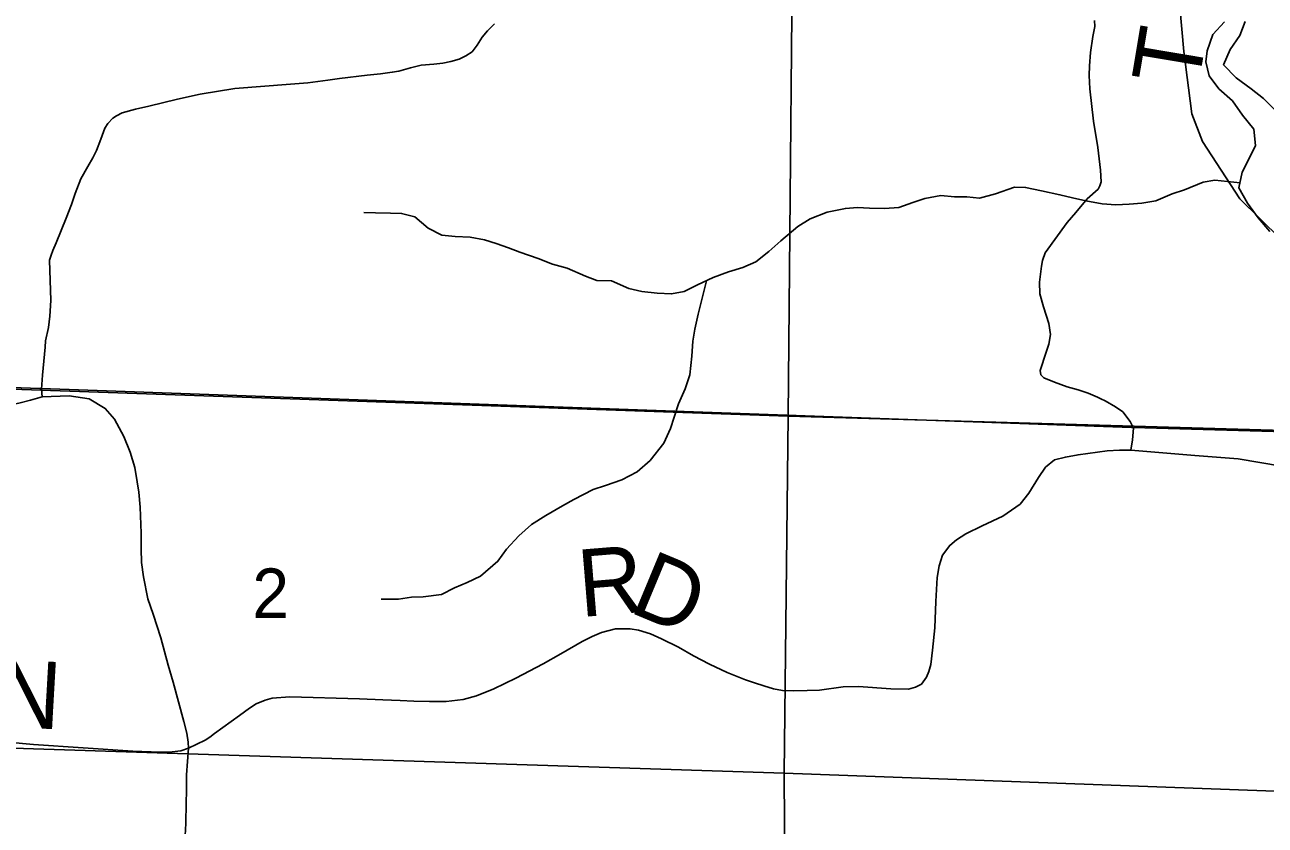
# Model space of a CAD drawing. Extents: x 0 to 34, y 0 to 22.
# Drawn here: x 2.91 to 3.957, y 18.326 to 19.001 of the extents above; entities that cross this region are included whole.
import ezdxf

# ---------------------------------------------------------------- set-up
doc = ezdxf.new("R2010")
doc.units = 0
for name, color, linetype in [('GM_X_County_Road', 7, 'Continuous'), ('GM_X_County_Road_Text', 7, 'Continuous'), ('GM_X_Major_River', 7, 'Continuous'), ('GM_X_Minor_River', 7, 'Continuous'), ('GM_X_Rail_Line', 7, 'Continuous'), ('GM_X_Section', 7, 'Continuous'), ('GM_X_Section_Text', 7, 'Continuous'), ('GM_X_Township_Road', 7, 'Continuous'), ('GM_X_Township_Road_Text', 7, 'Continuous')]:
    doc.layers.add(name, color=color, linetype=linetype)

msp = doc.modelspace()

# ---------------------------------------------------------------- linework, layer by layer
at = {"layer": 'GM_X_County_Road'}
for points in [[(3.0479, 18.3909), (3.0476, 18.3961), (3.0465, 18.4036), (3.044, 18.4136), (3.035, 18.4467), (3.0307, 18.461), (3.0244, 18.4842), (3.0181, 18.504), (3.0134, 18.5171), (3.0097, 18.5355), (3.0081, 18.5478), (3.0079, 18.5593), (3.0077, 18.5724), (3.007, 18.5944), (3.0059, 18.607), (3.0045, 18.6159), (3.0025, 18.6279), (2.9986, 18.6407), (2.9931, 18.654), (2.9853, 18.6686), (2.9775, 18.6777), (2.9638, 18.6857), (2.947, 18.6885), (2.9242, 18.6876)], [(3.9707, 18.6291), (3.9341, 18.6352), (3.8976, 18.638), (3.8436, 18.6425), (3.8338, 18.6426), (3.8236, 18.6419), (3.7989, 18.6386), (3.7882, 18.6367), (3.779, 18.6343), (3.7715, 18.6281), (3.7656, 18.6194), (3.7574, 18.6061), (3.75, 18.597), (3.7355, 18.5868), (3.7181, 18.5787), (3.7041, 18.5718), (3.6962, 18.5667), (3.6906, 18.5621), (3.6845, 18.5539), (3.6816, 18.5449), (3.6801, 18.535), (3.6788, 18.5147), (3.6781, 18.4925), (3.6761, 18.4738), (3.6746, 18.4616), (3.6729, 18.4556), (3.6709, 18.4509), (3.6667, 18.445), (3.6618, 18.4424), (3.6557, 18.4409), (3.6409, 18.4412), (3.6135, 18.443), (3.6006, 18.4427), (3.5805, 18.4401), (3.5702, 18.4396), (3.5585, 18.4393), (3.5494, 18.4398), (3.5418, 18.4412), (3.5335, 18.4435), (3.5256, 18.4462), (3.518, 18.4488), (3.5026, 18.4549), (3.4876, 18.462), (3.4742, 18.4689), (3.4615, 18.4762), (3.4473, 18.4834), (3.4378, 18.4875), (3.4279, 18.4907), (3.4207, 18.4917), (3.4085, 18.4916), (3.3965, 18.4885), (3.3886, 18.4853), (3.3802, 18.4809), (3.3622, 18.4707), (3.3473, 18.4623), (3.3241, 18.4502), (3.3057, 18.4412), (3.2911, 18.4352), (3.2797, 18.432), (3.2655, 18.4305), (3.2512, 18.4305), (3.2382, 18.4307), (3.2265, 18.4313), (3.2119, 18.4319), (3.1923, 18.4326), (3.1335, 18.4342), (3.1185, 18.4331), (3.1125, 18.4316), (3.105, 18.4284), (3.0992, 18.4247), (3.0908, 18.4186), (3.0698, 18.4034), (3.0657, 18.4004), (3.062, 18.3978), (3.0479, 18.3909)], [(3.0479, 18.3909), (3.0414, 18.3887), (3.0314, 18.3877), (3.0164, 18.3879), (3.0007, 18.3884), (2.9169, 18.3941), (2.8954, 18.3961)], [(3.0451, 18.3172), (3.0456, 18.3274), (3.0459, 18.3449), (3.0461, 18.355), (3.0462, 18.3686), (3.0479, 18.3909)]]:
    msp.add_lwpolyline(points, dxfattribs=at)
at = {"layer": 'GM_X_Major_River'}
for points in [[(3.9225, 19.004), (3.9128, 18.9933), (3.908, 18.9796), (3.9069, 18.9701), (3.9097, 18.9584), (3.9178, 18.9475), (3.9293, 18.9374), (3.9378, 18.9253), (3.9475, 18.9133), (3.9488, 18.8997), (3.9436, 18.8893), (3.9376, 18.8771), (3.9348, 18.8638), (3.9421, 18.851), (3.951, 18.8386), (3.961, 18.827)], [(3.9655, 18.9294), (3.9555, 18.9392), (3.9452, 18.9474), (3.9325, 18.9567), (3.9218, 18.9676), (3.9273, 18.9806), (3.9355, 18.9924), (3.94, 19.0042)]]:
    msp.add_lwpolyline(points, dxfattribs=at)
at = {"layer": 'GM_X_Minor_River'}
for points in [[(3.9357, 18.868), (3.9145, 18.8703), (3.9046, 18.8687), (3.8887, 18.8621), (3.8785, 18.8587), (3.8645, 18.8529), (3.8527, 18.8509), (3.8421, 18.8501), (3.8307, 18.8496), (3.8193, 18.8503), (3.8056, 18.8529), (3.7942, 18.8555), (3.7836, 18.858), (3.768, 18.8614), (3.7547, 18.8643), (3.7452, 18.8646), (3.7293, 18.8588), (3.7156, 18.8553), (3.705, 18.8564), (3.6947, 18.8563), (3.683, 18.8574), (3.6697, 18.855), (3.6595, 18.8515), (3.6477, 18.8473), (3.6356, 18.8465), (3.6227, 18.8468), (3.6128, 18.8474), (3.6025, 18.8466), (3.587, 18.8435), (3.5726, 18.8377), (3.5624, 18.8312), (3.5481, 18.8193), (3.5379, 18.8102), (3.5269, 18.8014), (3.5159, 18.7967), (3.5038, 18.7929), (3.4909, 18.7882), (3.4777, 18.7821), (3.4663, 18.7763), (3.4557, 18.7744), (3.4435, 18.775), (3.4306, 18.7765), (3.4196, 18.779), (3.4051, 18.7854), (3.3926, 18.7857), (3.3831, 18.7894), (3.3675, 18.7962), (3.3553, 18.7995), (3.3431, 18.8043), (3.3275, 18.8095), (3.318, 18.8133), (3.3077, 18.817), (3.2978, 18.82), (3.2857, 18.8222), (3.2731, 18.8228), (3.2617, 18.8239), (3.2503, 18.8299), (3.2388, 18.8393), (3.2278, 18.8423), (3.2183, 18.8426), (3.2058, 18.8429), (3.1959, 18.8432)], [(3.4851, 18.7855), (3.4815, 18.7707), (3.4782, 18.7574), (3.4753, 18.7445), (3.4738, 18.7346), (3.4728, 18.7217), (3.471, 18.7062), (3.4672, 18.6944), (3.4616, 18.6815), (3.4579, 18.6704), (3.4549, 18.6609), (3.4493, 18.6484), (3.4376, 18.6339), (3.4267, 18.6243), (3.4138, 18.6174), (3.3998, 18.6128), (3.3896, 18.6093), (3.3733, 18.6009), (3.3635, 18.5955), (3.3495, 18.5874), (3.3374, 18.5798), (3.3268, 18.5702), (3.3163, 18.5591), (3.3091, 18.5488), (3.2944, 18.5362), (3.283, 18.5309), (3.2724, 18.5262), (3.2614, 18.5208), (3.2459, 18.5188), (3.236, 18.5184), (3.225, 18.5168), (3.2106, 18.5167)]]:
    msp.add_lwpolyline(points, dxfattribs=at)
at = {"layer": 'GM_X_Rail_Line'}
for points in [[(4.5874, 20.9), (2.1, 20.9), (2.1, 18.7171), (2.7864, 18.6994), (2.7892, 18.6993), (2.9222, 18.6946), (2.9234, 18.6945), (3.8442, 18.6615), (3.8456, 18.6615), (4.5462, 18.6416), (4.5515, 18.7621), (4.5519, 18.771), (4.5566, 18.8683), (4.5569, 18.8737), (4.5569, 18.8748), (4.5571, 18.8875), (4.5772, 20.3136), (4.5773, 20.3149)], [(2.1, 18.7171), (2.1, 14.1), (4.5781, 14.1), (4.5658, 14.9668), (4.5509, 15.5331), (4.5478, 16.582), (4.5489, 17.6578), (4.5474, 17.7028), (4.5429, 17.9404), (4.5419, 17.9684), (4.5402, 18.2851), (4.5408, 18.3763), (4.5397, 18.3961), (4.5397, 18.4045), (4.5399, 18.4424), (4.5403, 18.5054), (4.5462, 18.6416), (3.8456, 18.6615), (3.8442, 18.6615), (2.9234, 18.6945), (2.9222, 18.6946), (2.7892, 18.6993), (2.7864, 18.6994)]]:
    msp.add_lwpolyline(points, close=True, dxfattribs=at)
msp.add_lwpolyline([(3.8655, 19.2339), (3.8882, 18.9789), (3.8949, 18.9264), (3.904, 18.903), (3.9356, 18.8545), (3.9698, 18.8208)], dxfattribs=at)
at = {"layer": 'GM_X_Section'}
for points in [[(2.5439, 19.7556), (3.5637, 19.7201), (3.5541, 18.6711), (2.551, 18.706), (2.5214, 18.7068)], [(4.5646, 19.6808), (4.5644, 19.6379), (4.5473, 18.6426), (3.5541, 18.6711), (3.5637, 19.7201)], [(2.551, 18.706), (3.5541, 18.6711), (3.5508, 18.3698), (2.5522, 18.4023)], [(3.5541, 18.6711), (4.5473, 18.6426), (4.5407, 18.3336), (3.5508, 18.3698)], [(2.5522, 18.4023), (3.5508, 18.3698), (3.5573, 17.3676), (2.5532, 17.3998)]]:
    msp.add_lwpolyline(points, close=True, dxfattribs=at)
at = {"layer": 'GM_X_Township_Road'}
for points in [[(2.9242, 18.6876), (2.9236, 18.694), (2.9245, 18.7058), (2.9269, 18.7293), (2.9272, 18.7349), (2.9296, 18.746), (2.9308, 18.7556), (2.9315, 18.7687), (2.9305, 18.8028), (2.9318, 18.8071), (2.9333, 18.811), (2.9362, 18.8175), (2.9445, 18.8384), (2.9489, 18.8499), (2.952, 18.8592), (2.957, 18.8715), (2.9629, 18.8819), (2.9671, 18.8893), (2.97, 18.8955), (2.9738, 18.905), (2.9773, 18.9143), (2.9796, 18.9182), (2.9839, 18.9226), (2.987, 18.9247), (2.9919, 18.9271), (3.0031, 18.9302), (3.0142, 18.9328), (3.0386, 18.9387), (3.0576, 18.9429), (3.087, 18.9476), (3.134, 18.9514), (3.1487, 18.9524), (3.1655, 18.9549), (3.1754, 18.9563), (3.1988, 18.959), (3.21, 18.9601), (3.2199, 18.9615), (3.2253, 18.9625), (3.2354, 18.9653), (3.2443, 18.9673), (3.2551, 18.9683), (3.2625, 18.969), (3.2692, 18.9705), (3.2764, 18.9724), (3.2819, 18.9752), (3.2873, 18.9786), (3.2916, 18.9843), (3.2957, 18.991), (3.3003, 18.9964), (3.3062, 19.0024)], [(3.8129, 19.0052), (3.8131, 19), (3.8113, 18.9915), (3.8095, 18.978), (3.8087, 18.9669), (3.8083, 18.9587), (3.8089, 18.9474), (3.812, 18.9202), (3.8156, 18.898), (3.818, 18.8787), (3.8185, 18.8689), (3.8174, 18.8656), (3.816, 18.8629), (3.8065, 18.8546), (3.797, 18.8432), (3.7898, 18.8347), (3.7711, 18.809), (3.769, 18.8027), (3.7682, 18.7978), (3.7664, 18.7842), (3.7668, 18.7745), (3.7697, 18.7634), (3.7742, 18.7494), (3.7756, 18.7401), (3.7742, 18.7319), (3.7721, 18.7252), (3.7669, 18.7098), (3.7675, 18.7061), (3.7701, 18.7035), (3.7791, 18.7), (3.7898, 18.6961), (3.799, 18.6934), (3.8076, 18.6907), (3.8154, 18.6873), (3.8181, 18.6859)], [(2.7925, 18.6961), (2.7949, 18.6941), (2.8027, 18.6892), (2.8133, 18.6847), (2.8258, 18.6808), (2.8362, 18.6783), (2.8496, 18.6769), (2.8646, 18.6758), (2.8777, 18.6771), (2.8893, 18.6789), (2.9056, 18.6825), (2.9145, 18.6846), (2.9242, 18.6876)], [(3.8181, 18.6859), (3.8217, 18.6841), (3.8306, 18.6791), (3.8368, 18.6748), (3.8429, 18.6666), (3.8458, 18.661), (3.845, 18.6512), (3.8436, 18.6425)]]:
    msp.add_lwpolyline(points, dxfattribs=at)

# ---------------------------------------------------------------- texts
at = {"layer": 'GM_X_County_Road_Text'}
for s, rotation, p in [('R', 4.6732, (3.3789, 18.5016)), ('D', 337.4098, (3.4184, 18.5065)), ('N', 356.7709, (2.884, 18.4098))]:
    msp.add_text(s, height=0.0568, rotation=rotation, dxfattribs=at).set_placement(p)
at = {"layer": 'GM_X_Section_Text'}
msp.add_text('2', height=0.0419, rotation=0, dxfattribs=at).set_placement((3.1016, 18.5008))
at = {"layer": 'GM_X_Township_Road_Text'}
msp.add_text('T', height=0.0568, rotation=80.4637, dxfattribs=at).set_placement((3.9002, 18.9475))

doc.saveas('drawing.dxf')
